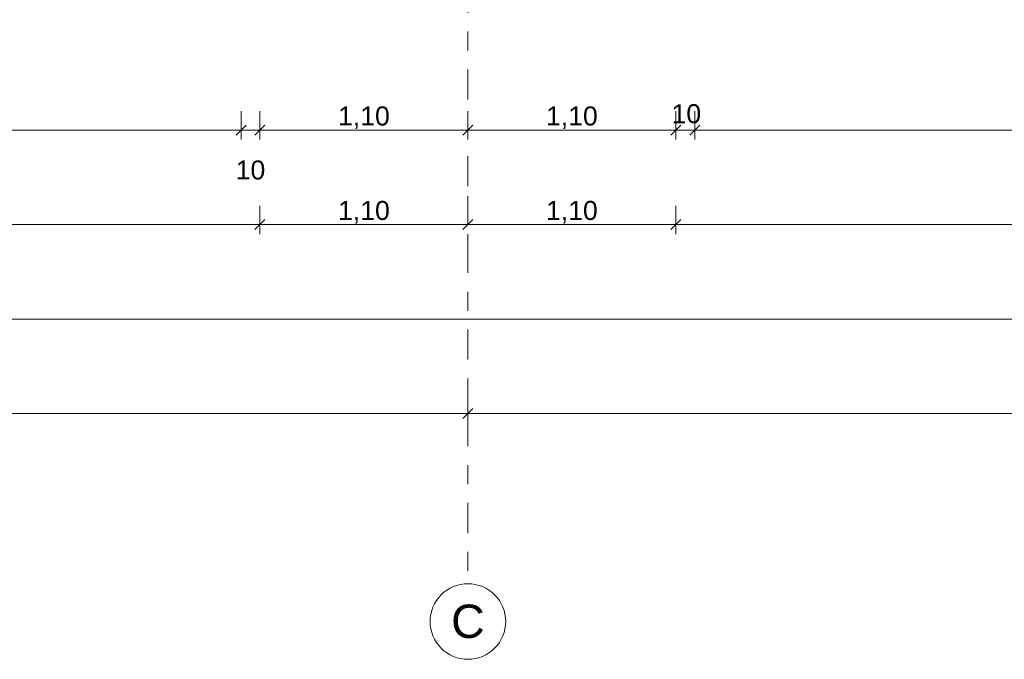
# Model space of a CAD drawing. Header units: metres. Extents: x -273 to 6, y -183 to 13.
# Tile 310 of 379: x -19.29 to -14.08, y -46.57 to -43.19. Entities that reach past the tile are written whole.
import ezdxf

# ---------------------------------------------------------------- set-up
doc = ezdxf.new("R2010")
doc.units = ezdxf.units.M
doc.header["$LTSCALE"] = 0.05
doc.header["$PDMODE"] = 1
doc.header["$PDSIZE"] = -2
doc.linetypes.add('Linienart-53', pattern=[5.291531, 3.175, -1.058062, 0.352704, -0.705764])
doc.layers.get('0').update_dxf_attribs({"lineweight": 25})
doc.layers.add('70 -71 Achsen- 1 Gebäudeachsen', color=7, linetype='Linienart-53', lineweight=18)
doc.layers.add('Keine', color=7, linetype='Continuous', lineweight=9)
doc.layers.add('70 -76 Bemaßung- 2 Allgemein', color=7, linetype='Continuous', lineweight=5, true_color=0x6666cc)
doc.styles.add('Arial', font='arial.ttf')
doc.dimstyles.new('k+k_klein', dxfattribs={"dimtxt": 0.100689, "dimasz": 0.05302, "dimexe": 0.05, "dimexo": 0.15, "dimgap": 0.005, "dimtad": 1, "dimdec": 3, "dimtxsty": 'Arial', "dimblk": 'VW_SLASH-2', "dimblk1": 'VW_SLASH-2', "dimblk2": 'VW_SLASH-2', "dimcen": 0, "dimdle": 0.025, "dimadec": 3, "dimazin": 0, "dimtfac": 0.75, "dimtdec": 3, "dimtix": 1, "dimtmove": 0, "dimatfit": 0, "dimldrblk": 'VW_FILLEDARROW', "dimfxl": 0.1, "dimfxlon": 1, "dimfrac": 2, "dimtolj": 1, "dimarcsym": 0})

# ---------------------------------------------------------------- blocks, each defined once
blk = doc.blocks.new('_Achsen (3D)')
at = {"layer": '70 -71 Achsen- 1 Gebäudeachsen', "transparency": 33554687}
blk.add_line((-16.921, 3.8), (-16.921, -46.172), dxfattribs=at)
at = {"color": 255, "transparency": 33554687}
blk.add_wipeout([(-16.921, -46.172), (-16.9014, -46.173), (-16.882, -46.1759), (-16.8629, -46.1807), (-16.8445, -46.1873), (-16.8267, -46.1957), (-16.8099, -46.2057), (-16.7941, -46.2174), (-16.7796, -46.2306), (-16.7664, -46.2452), (-16.7547, -46.2609), (-16.7446, -46.2778), (-16.7362, -46.2955), (-16.7296, -46.314), (-16.7248, -46.333), (-16.722, -46.3524), (-16.721, -46.372), (-16.722, -46.3916), (-16.7248, -46.4111), (-16.7296, -46.4301), (-16.7362, -46.4486), (-16.7446, -46.4663), (-16.7547, -46.4832), (-16.7664, -46.4989), (-16.7796, -46.5135), (-16.7941, -46.5266), (-16.8099, -46.5383), (-16.8267, -46.5484), (-16.8445, -46.5568), (-16.8629, -46.5634), (-16.882, -46.5682), (-16.9014, -46.5711), (-16.921, -46.572), (-16.9406, -46.5711), (-16.96, -46.5682), (-16.9791, -46.5634), (-16.9975, -46.5568), (-17.0153, -46.5484), (-17.0321, -46.5383), (-17.0479, -46.5266), (-17.0624, -46.5135), (-17.0756, -46.4989), (-17.0873, -46.4832), (-17.0974, -46.4663), (-17.1058, -46.4486), (-17.1124, -46.4301), (-17.1172, -46.4111), (-17.12, -46.3916), (-17.121, -46.372), (-17.12, -46.3524), (-17.1172, -46.333), (-17.1124, -46.314), (-17.1058, -46.2955), (-17.0974, -46.2778), (-17.0873, -46.2609), (-17.0756, -46.2452), (-17.0624, -46.2306), (-17.0479, -46.2174), (-17.0321, -46.2057), (-17.0153, -46.1957), (-16.9975, -46.1873), (-16.9791, -46.1807), (-16.96, -46.1759), (-16.9406, -46.173)], dxfattribs=at).dxf.layer = 'Keine'
at = {"layer": 'Keine', "transparency": 33554687, "flags": 128}
blk.add_lwpolyline([(-16.921, -46.172), (-16.9014, -46.173), (-16.882, -46.1759), (-16.8629, -46.1807), (-16.8445, -46.1873), (-16.8267, -46.1957), (-16.8099, -46.2057), (-16.7941, -46.2174), (-16.7796, -46.2306), (-16.7664, -46.2452), (-16.7547, -46.2609), (-16.7446, -46.2778), (-16.7362, -46.2955), (-16.7296, -46.314), (-16.7248, -46.333), (-16.722, -46.3524), (-16.721, -46.372), (-16.722, -46.3916), (-16.7248, -46.4111), (-16.7296, -46.4301), (-16.7362, -46.4486), (-16.7446, -46.4663), (-16.7547, -46.4832), (-16.7664, -46.4989), (-16.7796, -46.5135), (-16.7941, -46.5266), (-16.8099, -46.5383), (-16.8267, -46.5484), (-16.8445, -46.5568), (-16.8629, -46.5634), (-16.882, -46.5682), (-16.9014, -46.5711), (-16.921, -46.572), (-16.9406, -46.5711), (-16.96, -46.5682), (-16.9791, -46.5634), (-16.9975, -46.5568), (-17.0153, -46.5484), (-17.0321, -46.5383), (-17.0479, -46.5266), (-17.0624, -46.5135), (-17.0756, -46.4989), (-17.0873, -46.4832), (-17.0974, -46.4663), (-17.1058, -46.4486), (-17.1124, -46.4301), (-17.1172, -46.4111), (-17.12, -46.3916), (-17.121, -46.372), (-17.12, -46.3524), (-17.1172, -46.333), (-17.1124, -46.314), (-17.1058, -46.2955), (-17.0974, -46.2778), (-17.0873, -46.2609), (-17.0756, -46.2452), (-17.0624, -46.2306), (-17.0479, -46.2174), (-17.0321, -46.2057), (-17.0153, -46.1957), (-16.9975, -46.1873), (-16.9791, -46.1807), (-16.96, -46.1759), (-16.9406, -46.173)], close=True, dxfattribs=at)
at = {"layer": 'Keine', "transparency": 33554687, "insert": (-16.921, -46.372), "char_height": 0.1762, "attachment_point": 5, "line_spacing_factor": 0.970891, "style": 'Arial'}
blk.add_mtext('C', dxfattribs=at)
blk = doc.blocks.new('VW_SLASH-2')
at = {"color": 0, "linetype": 'ByBlock', "lineweight": -2, "transparency": 16777216}
blk.add_line((0.472, 0), (-1, 0), dxfattribs=at)
at = {"color": 0, "lineweight": 5, "transparency": 16777216, "flags": 128}
blk.add_lwpolyline([(0.5, 0.5), (-0.5, -0.5)], dxfattribs=at)
blk = doc.blocks.new('*D2836')
at = {"layer": '70 -76 Bemaßung- 2 Allgemein', "color": 0, "lineweight": -2}
for p, q in [((-25.171, -45.172), (-25.171, -45.322)), ((-16.921, -45.172), (-16.921, -45.322)), ((-16.974, -45.272), (-25.118, -45.272))]:
    blk.add_line(p, q, dxfattribs=at)
at = {"layer": 'Defpoints', "color": 0}
for p in [(-25.171, -42.294), (-16.921, -42.294), (-25.171, -45.272)]:
    blk.add_point(p, dxfattribs=at)
at = {"layer": '70 -76 Bemaßung- 2 Allgemein', "color": 0, "lineweight": -2, "xscale": 0.05302001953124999, "yscale": 0.05302001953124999, "zscale": 0.05302001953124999, "rotation": 180}
blk.add_blockref('VW_SLASH-2', (-25.171, -45.272), dxfattribs=at)
at = {"layer": '70 -76 Bemaßung- 2 Allgemein', "color": 0, "lineweight": -2, "xscale": 0.05302001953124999, "yscale": 0.05302001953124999, "zscale": 0.05302001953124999}
blk.add_blockref('VW_SLASH-2', (-16.921, -45.272), dxfattribs=at)
at = {"layer": '70 -76 Bemaßung- 2 Allgemein', "color": 0, "insert": (-21.046, -45.2016), "char_height": 0.10069, "attachment_point": 5, "style": 'Arial'}
blk.add_mtext('\\A1;8,25', dxfattribs=at)
blk = doc.blocks.new('VW_FILLEDARROW')
at = {"linetype": 'Continuous', "lineweight": 0, "transparency": 16777216}
blk.add_hatch(color=0, dxfattribs=at).paths.add_polyline_path([(-2.829, 0.758), (0, 0), (-2.829, -0.758)])
at = {"color": 0, "lineweight": 5, "transparency": 16777216, "flags": 128}
blk.add_lwpolyline([(-2.829, 0.758), (0, 0), (-2.829, -0.758)], close=True, dxfattribs=at)
blk = doc.blocks.new('*D2837')
at = {"layer": '70 -76 Bemaßung- 2 Allgemein', "color": 0, "lineweight": -2}
for p, q in [((-16.921, -45.172), (-16.921, -45.322)), ((-8.671, -45.172), (-8.671, -45.322)), ((-8.724, -45.272), (-16.868, -45.272))]:
    blk.add_line(p, q, dxfattribs=at)
at = {"layer": 'Defpoints', "color": 0}
for p in [(-16.921, -42.294), (-8.671, -42.294), (-16.921, -45.272)]:
    blk.add_point(p, dxfattribs=at)
at = {"layer": '70 -76 Bemaßung- 2 Allgemein', "color": 0, "lineweight": -2, "xscale": 0.05302001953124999, "yscale": 0.05302001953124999, "zscale": 0.05302001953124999, "rotation": 180}
blk.add_blockref('VW_SLASH-2', (-16.921, -45.272), dxfattribs=at)
at = {"layer": '70 -76 Bemaßung- 2 Allgemein', "color": 0, "lineweight": -2, "xscale": 0.05302001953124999, "yscale": 0.05302001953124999, "zscale": 0.05302001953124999}
blk.add_blockref('VW_SLASH-2', (-8.671, -45.272), dxfattribs=at)
at = {"layer": '70 -76 Bemaßung- 2 Allgemein', "color": 0, "insert": (-12.796, -45.2016), "char_height": 0.10069, "attachment_point": 5, "style": 'Arial'}
blk.add_mtext('\\A1;8,25', dxfattribs=at)
blk = doc.blocks.new('*D2874')
at = {"layer": '70 -76 Bemaßung- 2 Allgemein', "color": 0, "lineweight": -2}
for p, q in [((-0.421, -44.622), (-0.421, -44.722)), ((-25.371, -44.672), (-25.371, -44.822)), ((-0.474, -44.772), (-25.318, -44.772))]:
    blk.add_line(p, q, dxfattribs=at)
at = {"layer": 'Defpoints', "color": 0}
for p in [(-25.371, -38.347), (-25.371, -44.772), (-0.421, -44.772)]:
    blk.add_point(p, dxfattribs=at)
at = {"layer": '70 -76 Bemaßung- 2 Allgemein', "color": 0, "lineweight": -2, "xscale": 0.05302001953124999, "yscale": 0.05302001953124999, "zscale": 0.05302001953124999, "rotation": 180}
blk.add_blockref('VW_SLASH-2', (-25.371, -44.772), dxfattribs=at)
at = {"layer": '70 -76 Bemaßung- 2 Allgemein', "color": 0, "lineweight": -2, "xscale": 0.05302001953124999, "yscale": 0.05302001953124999, "zscale": 0.05302001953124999}
blk.add_blockref('VW_SLASH-2', (-0.421, -44.772), dxfattribs=at)
at = {"layer": '70 -76 Bemaßung- 2 Allgemein', "color": 0, "insert": (-12.896, -44.7066), "char_height": 0.10069, "attachment_point": 5, "style": 'Arial'}
blk.add_mtext('\\A1;24,95', dxfattribs=at)
blk = doc.blocks.new('*D2933')
at = {"layer": '70 -76 Bemaßung- 2 Allgemein', "color": 0, "lineweight": -2}
for p, q in [((-24.071, -44.172), (-24.071, -44.322)), ((-18.021, -44.172), (-18.021, -44.322)), ((-18.074, -44.272), (-24.018, -44.272))]:
    blk.add_line(p, q, dxfattribs=at)
at = {"layer": 'Defpoints', "color": 0}
for p in [(-24.071, -39.347), (-18.021, -39.647), (-24.071, -44.272)]:
    blk.add_point(p, dxfattribs=at)
at = {"layer": '70 -76 Bemaßung- 2 Allgemein', "color": 0, "lineweight": -2, "xscale": 0.05302001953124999, "yscale": 0.05302001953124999, "zscale": 0.05302001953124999, "rotation": 180}
blk.add_blockref('VW_SLASH-2', (-24.071, -44.272), dxfattribs=at)
at = {"layer": '70 -76 Bemaßung- 2 Allgemein', "color": 0, "lineweight": -2, "xscale": 0.05302001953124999, "yscale": 0.05302001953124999, "zscale": 0.05302001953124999}
blk.add_blockref('VW_SLASH-2', (-18.021, -44.272), dxfattribs=at)
at = {"layer": '70 -76 Bemaßung- 2 Allgemein', "color": 0, "insert": (-21.046, -44.2066), "char_height": 0.10069, "attachment_point": 5, "style": 'Arial'}
blk.add_mtext('\\A1;6,05', dxfattribs=at)
blk = doc.blocks.new('*D2934')
at = {"layer": '70 -76 Bemaßung- 2 Allgemein', "color": 0, "lineweight": -2}
for p, q in [((-16.921, -44.122), (-16.921, -44.222)), ((-18.021, -44.172), (-18.021, -44.322)), ((-16.974, -44.272), (-17.968, -44.272))]:
    blk.add_line(p, q, dxfattribs=at)
at = {"layer": 'Defpoints', "color": 0}
for p in [(-18.021, -39.647), (-18.021, -44.272), (-16.921, -44.272)]:
    blk.add_point(p, dxfattribs=at)
at = {"layer": '70 -76 Bemaßung- 2 Allgemein', "color": 0, "lineweight": -2, "xscale": 0.05302001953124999, "yscale": 0.05302001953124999, "zscale": 0.05302001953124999, "rotation": 180}
blk.add_blockref('VW_SLASH-2', (-18.021, -44.272), dxfattribs=at)
at = {"layer": '70 -76 Bemaßung- 2 Allgemein', "color": 0, "lineweight": -2, "xscale": 0.05302001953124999, "yscale": 0.05302001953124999, "zscale": 0.05302001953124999}
blk.add_blockref('VW_SLASH-2', (-16.921, -44.272), dxfattribs=at)
at = {"layer": '70 -76 Bemaßung- 2 Allgemein', "color": 0, "insert": (-17.471, -44.2066), "char_height": 0.10069, "attachment_point": 5, "style": 'Arial'}
blk.add_mtext('\\A1;1,10', dxfattribs=at)
blk = doc.blocks.new('*D2935')
at = {"layer": '70 -76 Bemaßung- 2 Allgemein', "color": 0, "lineweight": -2}
for p, q in [((-15.821, -44.172), (-15.821, -44.322)), ((-15.874, -44.272), (-16.868, -44.272)), ((-16.921, -44.422), (-16.921, -44.322))]:
    blk.add_line(p, q, dxfattribs=at)
at = {"layer": 'Defpoints', "color": 0}
for p in [(-15.821, -39.647), (-16.921, -44.272), (-16.921, -44.272)]:
    blk.add_point(p, dxfattribs=at)
at = {"layer": '70 -76 Bemaßung- 2 Allgemein', "color": 0, "lineweight": -2, "xscale": 0.05302001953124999, "yscale": 0.05302001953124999, "zscale": 0.05302001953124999, "rotation": 180}
blk.add_blockref('VW_SLASH-2', (-16.921, -44.272), dxfattribs=at)
at = {"layer": '70 -76 Bemaßung- 2 Allgemein', "color": 0, "lineweight": -2, "xscale": 0.05302001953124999, "yscale": 0.05302001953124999, "zscale": 0.05302001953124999}
blk.add_blockref('VW_SLASH-2', (-15.821, -44.272), dxfattribs=at)
at = {"layer": '70 -76 Bemaßung- 2 Allgemein', "color": 0, "insert": (-16.371, -44.2066), "char_height": 0.10069, "attachment_point": 5, "style": 'Arial'}
blk.add_mtext('\\A1;1,10', dxfattribs=at)
blk = doc.blocks.new('*D2936')
at = {"layer": '70 -76 Bemaßung- 2 Allgemein', "color": 0, "lineweight": -2}
for p, q in [((-15.821, -44.172), (-15.821, -44.322)), ((-9.771, -44.172), (-9.771, -44.322)), ((-9.824, -44.272), (-15.768, -44.272))]:
    blk.add_line(p, q, dxfattribs=at)
at = {"layer": 'Defpoints', "color": 0}
for p in [(-15.821, -39.647), (-9.771, -39.647), (-15.821, -44.272)]:
    blk.add_point(p, dxfattribs=at)
at = {"layer": '70 -76 Bemaßung- 2 Allgemein', "color": 0, "lineweight": -2, "xscale": 0.05302001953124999, "yscale": 0.05302001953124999, "zscale": 0.05302001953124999, "rotation": 180}
blk.add_blockref('VW_SLASH-2', (-15.821, -44.272), dxfattribs=at)
at = {"layer": '70 -76 Bemaßung- 2 Allgemein', "color": 0, "lineweight": -2, "xscale": 0.05302001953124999, "yscale": 0.05302001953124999, "zscale": 0.05302001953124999}
blk.add_blockref('VW_SLASH-2', (-9.771, -44.272), dxfattribs=at)
at = {"layer": '70 -76 Bemaßung- 2 Allgemein', "color": 0, "insert": (-12.796, -44.2066), "char_height": 0.10069, "attachment_point": 5, "style": 'Arial'}
blk.add_mtext('\\A1;6,05', dxfattribs=at)
blk = doc.blocks.new('*D3150')
at = {"layer": '70 -76 Bemaßung- 2 Allgemein', "color": 0, "lineweight": -2}
for p, q in [((-23.971, -43.672), (-23.971, -43.822)), ((-18.121, -43.672), (-18.121, -43.822)), ((-18.174, -43.772), (-23.918, -43.772))]:
    blk.add_line(p, q, dxfattribs=at)
at = {"layer": 'Defpoints', "color": 0}
for p in [(-23.971, -40.647), (-18.121, -40.647), (-23.971, -43.772)]:
    blk.add_point(p, dxfattribs=at)
at = {"layer": '70 -76 Bemaßung- 2 Allgemein', "color": 0, "lineweight": -2, "xscale": 0.05302001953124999, "yscale": 0.05302001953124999, "zscale": 0.05302001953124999, "rotation": 180}
blk.add_blockref('VW_SLASH-2', (-23.971, -43.772), dxfattribs=at)
at = {"layer": '70 -76 Bemaßung- 2 Allgemein', "color": 0, "lineweight": -2, "xscale": 0.05302001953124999, "yscale": 0.05302001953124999, "zscale": 0.05302001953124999}
blk.add_blockref('VW_SLASH-2', (-18.121, -43.772), dxfattribs=at)
at = {"layer": '70 -76 Bemaßung- 2 Allgemein', "color": 0, "insert": (-21.046, -43.7066), "char_height": 0.10069, "attachment_point": 5, "style": 'Arial'}
blk.add_mtext('\\A1;5,85', dxfattribs=at)
blk = doc.blocks.new('*D3151')
at = {"layer": '70 -76 Bemaßung- 2 Allgemein', "color": 0, "lineweight": -2}
for p, q in [((-18.121, -43.672), (-18.121, -43.822)), ((-18.021, -43.672), (-18.021, -43.822)), ((-18.174, -43.772), (-18.227, -43.772)), ((-18.021, -43.772), (-18.121, -43.772)), ((-17.968, -43.772), (-17.915, -43.772))]:
    blk.add_line(p, q, dxfattribs=at)
at = {"layer": 'Defpoints', "color": 0}
for p in [(-18.021, -40.547), (-18.121, -40.647), (-18.121, -43.772)]:
    blk.add_point(p, dxfattribs=at)
at = {"layer": '70 -76 Bemaßung- 2 Allgemein', "color": 0, "lineweight": -2, "xscale": 0.05302001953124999, "yscale": 0.05302001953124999, "zscale": 0.05302001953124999}
blk.add_blockref('VW_SLASH-2', (-18.121, -43.772), dxfattribs=at)
at = {"layer": '70 -76 Bemaßung- 2 Allgemein', "color": 0, "lineweight": -2, "xscale": 0.05302001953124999, "yscale": 0.05302001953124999, "zscale": 0.05302001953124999, "rotation": 180}
blk.add_blockref('VW_SLASH-2', (-18.021, -43.772), dxfattribs=at)
at = {"layer": '70 -76 Bemaßung- 2 Allgemein', "color": 0, "insert": (-18.071, -43.9837), "char_height": 0.10069, "attachment_point": 5, "style": 'Arial'}
blk.add_mtext('\\A1;10', dxfattribs=at)
blk = doc.blocks.new('*D3152')
at = {"layer": '70 -76 Bemaßung- 2 Allgemein', "color": 0, "lineweight": -2}
for p, q in [((-18.021, -43.672), (-18.021, -43.822)), ((-16.921, -43.672), (-16.921, -43.822)), ((-16.974, -43.772), (-17.968, -43.772))]:
    blk.add_line(p, q, dxfattribs=at)
at = {"layer": 'Defpoints', "color": 0}
for p in [(-18.021, -40.547), (-16.921, -40.547), (-18.021, -43.772)]:
    blk.add_point(p, dxfattribs=at)
at = {"layer": '70 -76 Bemaßung- 2 Allgemein', "color": 0, "lineweight": -2, "xscale": 0.05302001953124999, "yscale": 0.05302001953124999, "zscale": 0.05302001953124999, "rotation": 180}
blk.add_blockref('VW_SLASH-2', (-18.021, -43.772), dxfattribs=at)
at = {"layer": '70 -76 Bemaßung- 2 Allgemein', "color": 0, "lineweight": -2, "xscale": 0.05302001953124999, "yscale": 0.05302001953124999, "zscale": 0.05302001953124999}
blk.add_blockref('VW_SLASH-2', (-16.921, -43.772), dxfattribs=at)
at = {"layer": '70 -76 Bemaßung- 2 Allgemein', "color": 0, "insert": (-17.471, -43.7066), "char_height": 0.10069, "attachment_point": 5, "style": 'Arial'}
blk.add_mtext('\\A1;1,10', dxfattribs=at)
blk = doc.blocks.new('*D3153')
at = {"layer": '70 -76 Bemaßung- 2 Allgemein', "color": 0, "lineweight": -2}
for p, q in [((-16.921, -43.672), (-16.921, -43.822)), ((-15.821, -43.672), (-15.821, -43.822)), ((-15.874, -43.772), (-16.868, -43.772))]:
    blk.add_line(p, q, dxfattribs=at)
at = {"layer": 'Defpoints', "color": 0}
for p in [(-16.921, -40.547), (-15.821, -40.547), (-16.921, -43.772)]:
    blk.add_point(p, dxfattribs=at)
at = {"layer": '70 -76 Bemaßung- 2 Allgemein', "color": 0, "lineweight": -2, "xscale": 0.05302001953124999, "yscale": 0.05302001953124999, "zscale": 0.05302001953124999, "rotation": 180}
blk.add_blockref('VW_SLASH-2', (-16.921, -43.772), dxfattribs=at)
at = {"layer": '70 -76 Bemaßung- 2 Allgemein', "color": 0, "lineweight": -2, "xscale": 0.05302001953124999, "yscale": 0.05302001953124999, "zscale": 0.05302001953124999}
blk.add_blockref('VW_SLASH-2', (-15.821, -43.772), dxfattribs=at)
at = {"layer": '70 -76 Bemaßung- 2 Allgemein', "color": 0, "insert": (-16.371, -43.7066), "char_height": 0.10069, "attachment_point": 5, "style": 'Arial'}
blk.add_mtext('\\A1;1,10', dxfattribs=at)
blk = doc.blocks.new('*D3154')
at = {"layer": '70 -76 Bemaßung- 2 Allgemein', "color": 0, "lineweight": -2}
for p, q in [((-15.821, -43.672), (-15.821, -43.822)), ((-15.721, -43.672), (-15.721, -43.822)), ((-15.774, -43.772), (-15.768, -43.772))]:
    blk.add_line(p, q, dxfattribs=at)
at = {"layer": 'Defpoints', "color": 0}
for p in [(-15.821, -40.547), (-15.721, -40.647), (-15.821, -43.772)]:
    blk.add_point(p, dxfattribs=at)
at = {"layer": '70 -76 Bemaßung- 2 Allgemein', "color": 0, "lineweight": -2, "xscale": 0.05302001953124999, "yscale": 0.05302001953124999, "zscale": 0.05302001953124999, "rotation": 180}
blk.add_blockref('VW_SLASH-2', (-15.821, -43.772), dxfattribs=at)
at = {"layer": '70 -76 Bemaßung- 2 Allgemein', "color": 0, "lineweight": -2, "xscale": 0.05302001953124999, "yscale": 0.05302001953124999, "zscale": 0.05302001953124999}
blk.add_blockref('VW_SLASH-2', (-15.721, -43.772), dxfattribs=at)
at = {"layer": '70 -76 Bemaßung- 2 Allgemein', "color": 0, "insert": (-15.7656, -43.6861), "char_height": 0.10069, "attachment_point": 5, "style": 'Arial'}
blk.add_mtext('\\A1;10', dxfattribs=at)
blk = doc.blocks.new('*D3155')
at = {"layer": '70 -76 Bemaßung- 2 Allgemein', "color": 0, "lineweight": -2}
for p, q in [((-15.721, -43.672), (-15.721, -43.822)), ((-9.871, -43.672), (-9.871, -43.822)), ((-9.924, -43.772), (-15.668, -43.772))]:
    blk.add_line(p, q, dxfattribs=at)
at = {"layer": 'Defpoints', "color": 0}
for p in [(-15.721, -40.647), (-9.871, -40.647), (-15.721, -43.772)]:
    blk.add_point(p, dxfattribs=at)
at = {"layer": '70 -76 Bemaßung- 2 Allgemein', "color": 0, "lineweight": -2, "xscale": 0.05302001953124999, "yscale": 0.05302001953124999, "zscale": 0.05302001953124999, "rotation": 180}
blk.add_blockref('VW_SLASH-2', (-15.721, -43.772), dxfattribs=at)
at = {"layer": '70 -76 Bemaßung- 2 Allgemein', "color": 0, "lineweight": -2, "xscale": 0.05302001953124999, "yscale": 0.05302001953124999, "zscale": 0.05302001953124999}
blk.add_blockref('VW_SLASH-2', (-9.871, -43.772), dxfattribs=at)
at = {"layer": '70 -76 Bemaßung- 2 Allgemein', "color": 0, "insert": (-12.796, -43.7066), "char_height": 0.10069, "attachment_point": 5, "style": 'Arial'}
blk.add_mtext('\\A1;5,85', dxfattribs=at)
blk = doc.blocks.new('Gruppe-2780')
at = {"layer": '70 -76 Bemaßung- 2 Allgemein'}
for p1, p2, picture, middle in [((-16.92099996, -42.29404198), (-25.17099996, -42.29404198), '*D2836', (-21.04599996, -45.20157844)), ((-8.67099996, -42.29404198), (-16.92099996, -42.29404198), '*D2837', (-12.79599996, -45.20157844))]:
    dim = blk.add_aligned_dim(p1=p1, p2=p2, distance=2.978, text='8,25', dimstyle='k+k_klein', override={"dimtxt": 0.100689, "dimgap": 0.01, "dimdec": 8, "dimpost": '<>', "dimtxsty": 'Arial', "dimtmove": 2}, dxfattribs=at)
    dim.commit()
    dim.dimension.update_dxf_attribs({"geometry": picture, "text_midpoint": middle})
blk = doc.blocks.new('Gruppe-2785')
at = {"layer": '70 -76 Bemaßung- 2 Allgemein'}
dim = blk.add_linear_dim(base=(-25.37099996, -44.77204198), p1=(-0.42099996, -44.77204198), p2=(-25.37099996, -38.34704198), text='24,95', dimstyle='k+k_klein', override={"dimtxt": 0.100689, "dimgap": 0.005, "dimdec": 8, "dimpost": '<>', "dimtxsty": 'Arial', "dimtmove": 2}, dxfattribs=at)
dim.commit()
dim.dimension.update_dxf_attribs({"geometry": '*D2874', "text_midpoint": (-12.89599996, -44.70657844)})
blk = doc.blocks.new('Gruppe-2787')
at = {"layer": '70 -76 Bemaßung- 2 Allgemein'}
for base, p1, p2, text, picture, middle in [((-24.07099996, -44.27204198), (-18.02099996, -39.64704198), (-24.07099996, -39.34704198), '6,05', '*D2933', (-21.04599996, -44.20657844)), ((-18.02099996, -44.27204198), (-16.92099996, -44.27204198), (-18.02099996, -39.64704198), '1,10', '*D2934', (-17.47099996, -44.20657844)), ((-16.92099996, -44.27204198), (-15.82099996, -39.64704198), (-16.92099996, -44.27204198), '1,10', '*D2935', (-16.37099996, -44.20657844)), ((-15.82099996, -44.27204198), (-9.77099996, -39.64704198), (-15.82099996, -39.64704198), '6,05', '*D2936', (-12.79599996, -44.20657844))]:
    dim = blk.add_linear_dim(base=base, p1=p1, p2=p2, text=text, dimstyle='k+k_klein', override={"dimtxt": 0.100689, "dimgap": 0.005, "dimdec": 8, "dimpost": '<>', "dimtxsty": 'Arial', "dimtmove": 2}, dxfattribs=at)
    dim.commit()
    dim.dimension.update_dxf_attribs({"geometry": picture, "text_midpoint": middle})
blk = doc.blocks.new('Gruppe-2791')
at = {"layer": '70 -76 Bemaßung- 2 Allgemein'}
for base, p1, p2, text, override, picture, middle in [((-18.12099996, -43.77204198), (-18.02099996, -40.54704198), (-18.12099996, -40.64704198), '10', {"dimtxt": 0.100689, "dimgap": 0.005, "dimdec": 8, "dimpost": '<>', "dimtxsty": 'Arial', "dimtix": 0, "dimtmove": 2}, '*D3151', (-18.07099996, -43.98374666)), ((-18.02099996, -43.77204198), (-16.92099996, -40.54704198), (-18.02099996, -40.54704198), '1,10', {"dimtxt": 0.100689, "dimgap": 0.005, "dimdec": 8, "dimpost": '<>', "dimtxsty": 'Arial', "dimtmove": 2}, '*D3152', (-17.47099996, -43.70657844)), ((-16.92099996, -43.77204198), (-15.82099996, -40.54704198), (-16.92099996, -40.54704198), '1,10', {"dimtxt": 0.100689, "dimgap": 0.005, "dimdec": 8, "dimpost": '<>', "dimtxsty": 'Arial', "dimtmove": 2}, '*D3153', (-16.37099996, -43.70657844)), ((-23.97099996, -43.77204198), (-18.12099996, -40.64704198), (-23.97099996, -40.64704198), '5,85', {"dimtxt": 0.100689, "dimgap": 0.005, "dimdec": 8, "dimpost": '<>', "dimtxsty": 'Arial', "dimtmove": 2}, '*D3150', (-21.04599996, -43.70657844)), ((-15.72099996, -43.77204198), (-9.87099996, -40.64704198), (-15.72099996, -40.64704198), '5,85', {"dimtxt": 0.100689, "dimgap": 0.005, "dimdec": 8, "dimpost": '<>', "dimtxsty": 'Arial', "dimtmove": 2}, '*D3155', (-12.79599996, -43.70657844))]:
    dim = blk.add_linear_dim(base=base, p1=p1, p2=p2, text=text, dimstyle='k+k_klein', override=override, dxfattribs=at)
    dim.commit()
    dim.dimension.update_dxf_attribs({"geometry": picture, "text_midpoint": middle})
dim = blk.add_linear_dim(base=(-15.82099996, -43.77204198), p1=(-15.72099996, -40.64704198), p2=(-15.82099996, -40.54704198), text='10', dimstyle='k+k_klein', override={"dimtxt": 0.100689, "dimgap": 0.005, "dimdec": 8, "dimpost": '<>', "dimtxsty": 'Arial', "dimtmove": 2}, dxfattribs=at)
dim.commit()
dim.dimension.update_dxf_attribs({"geometry": '*D3154', "text_midpoint": (-15.76559756, -43.68607948), "dimtype": 160})
blk = doc.blocks.new('_FU_2D Bemaßung_ Beschriftung (3D)')
at = {"layer": '70 -76 Bemaßung- 2 Allgemein'}
for name in ['Gruppe-2787', 'Gruppe-2785', 'Gruppe-2791', 'Gruppe-2780']:
    blk.add_blockref(name, (0, 0), dxfattribs=at)

msp = doc.modelspace()

# ---------------------------------------------------------------- block references
at = {"layer": 'Keine', "color": 1}
msp.add_blockref('_Achsen (3D)', (0, 0), dxfattribs=at)

# ---------------------------------------------------------------- next in the draw order: block references
msp.add_blockref('_FU_2D Bemaßung_ Beschriftung (3D)', (0, 0), dxfattribs=at)

doc.saveas('drawing.dxf')
